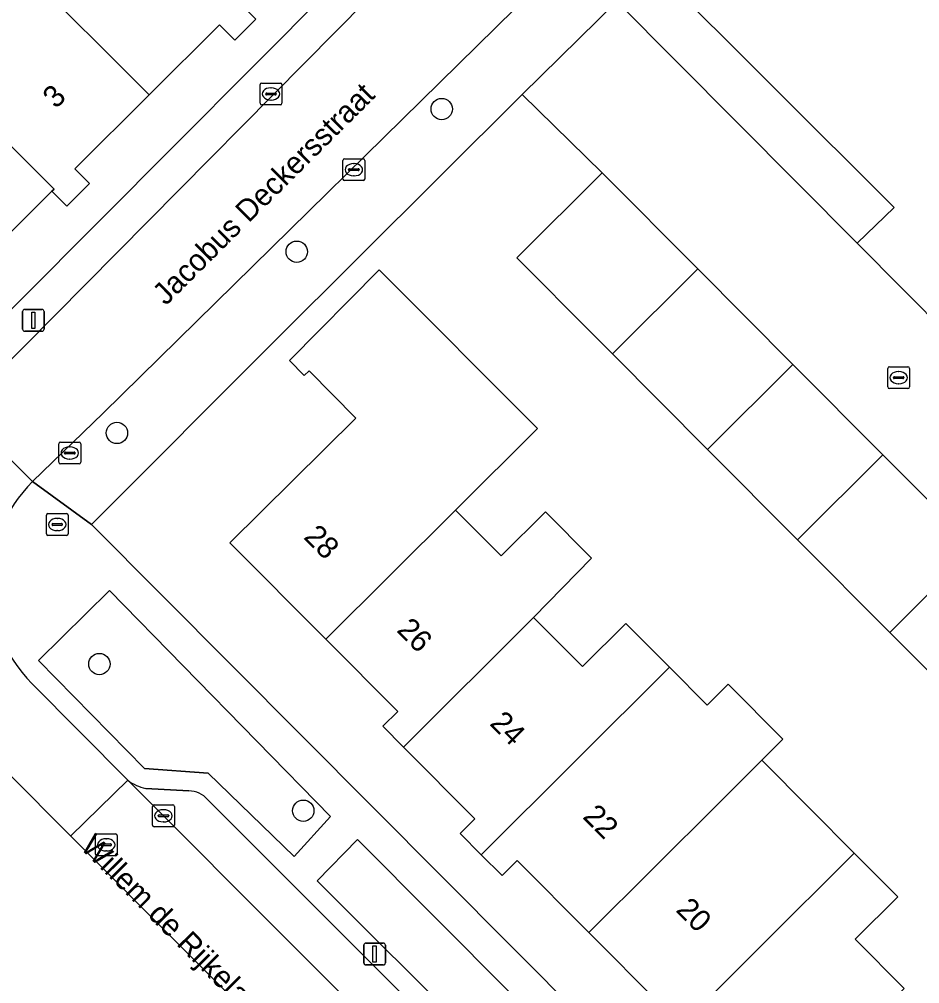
# Model space of a CAD drawing. Extents: x 159960 to 160866, y 382700 to 383354.
# Drawn here: x 160092.2 to 160133.4, y 383078.5 to 383122.64 of the extents above; entities that cross this region are included whole.
import ezdxf

# ---------------------------------------------------------------- set-up
doc = ezdxf.new("R2010")
doc.units = 0
for name, color, linetype in [('IMGEO_Boom', 7, 'Continuous'), ('IMGEO_Brandkraan', 7, 'Continuous'), ('IMGEO_Erf', 7, 'Continuous'), ('IMGEO_Groenvoorziening', 7, 'Continuous'), ('IMGEO_Haag', 7, 'Continuous'), ('IMGEO_Kolk', 7, 'Continuous'), ('IMGEO_Lichtmast', 7, 'Continuous'), ('IMGEO_Muur', 7, 'Continuous'), ('IMGEO_Openbare_ruimte_label', 7, 'Continuous'), ('IMGEO_Pand', 7, 'Continuous'), ('IMGEO_Pand_nummerreeks', 7, 'Continuous'), ('IMGEO_Parkeervlak_open', 7, 'Continuous'), ('IMGEO_Rijbaan_lokaal_open', 7, 'Continuous'), ('IMGEO_Rioolput', 7, 'Continuous'), ('IMGEO_Voetpad_open', 7, 'Continuous')]:
    doc.layers.add(name, color=color, linetype=linetype)

msp = doc.modelspace()

# ---------------------------------------------------------------- linework, layer by layer
at = {"layer": 'IMGEO_Boom'}
for centre in [(160111.527, 383118.528), (160104.893, 383111.999), (160096.664, 383103.707), (160095.859, 383093.125), (160105.189, 383086.412)]:
    msp.add_circle(centre, 0.489, dxfattribs=at)
at = {"layer": 'IMGEO_Brandkraan'}
for p, q in [((160093.433, 383099.088), (160093.433, 383099.94)), ((160093.508, 383100.014), (160094.36, 383100.014)), ((160093.921, 383099.794), (160093.946, 383099.794)), ((160094.434, 383099.94), (160094.434, 383099.088)), ((160093.692, 383099.508), (160093.692, 383099.52)), ((160094.13, 383099.471), (160093.732, 383099.471)), ((160093.735, 383099.557), (160094.133, 383099.557)), ((160094.176, 383099.52), (160094.176, 383099.508)), ((160094.36, 383099.014), (160093.508, 383099.014)), ((160093.944, 383099.234), (160093.919, 383099.234))]:
    msp.add_line(p, q, dxfattribs=at)
for points in [[(160093.433, 383099.088), (160093.433, 383099.94)], [(160093.508, 383100.014), (160094.36, 383100.014)], [(160094.434, 383099.94), (160094.434, 383099.088)], [(160094.36, 383099.014), (160093.508, 383099.014)]]:
    msp.add_lwpolyline(points, dxfattribs=at)
for centre, radius, start, end in [((160093.51, 383099.938), 0.0765, 91.552, 178.448), ((160093.51, 383099.938), 0.0765, 91.552, 178.448), ((160094.358, 383099.938), 0.0765, 1.552, 88.448), ((160094.358, 383099.938), 0.0765, 1.552, 88.448), ((160093.732, 383099.517), 0.0403, 85.8775, 175.7526), ((160093.729, 383099.507), 0.0366, 178.938, 274.7102), ((160094.133, 383099.514), 0.043, 264.8664, 352.4533), ((160094.137, 383099.519), 0.0386, 1.7309, 96.639), ((160093.51, 383099.09), 0.0765, 181.552, 268.448), ((160093.51, 383099.09), 0.0765, 181.552, 268.448), ((160094.358, 383099.09), 0.0765, 271.552, 358.448), ((160094.358, 383099.09), 0.0765, 271.552, 358.448)]:
    msp.add_arc(centre, radius, start, end, dxfattribs=at)
for centre, major_axis, ratio, start_param, end_param in [((160093.92, 383099.514), (-0.387, 0.002), 0.722429, 4.712389, 7.853982), ((160093.945, 383099.514), (-0.39, 0.002), 0.717154, 1.570796, 4.712389)]:
    msp.add_ellipse(centre, major_axis=major_axis, ratio=ratio, start_param=start_param, end_param=end_param, dxfattribs=at)
at = {"layer": 'IMGEO_Erf'}
for points in [[(160088.71, 383106.25), (160113.509, 383131.154), (160110.154, 383134.627), (160134.789, 383159.249), (160175.896, 383118.003), (160179.441, 383121.518), (160198.785, 383102.122), (160205.52, 383108.839), (160215.701, 383118.994)], [(160103.025, 383122.64), (160102.064, 383121.683), (160101.358, 383122.393), (160098.138, 383119.187), (160094.732, 383115.796), (160095.408, 383115.117), (160094.371, 383114.085), (160093.687, 383114.772), (160089.418, 383110.522)], [(160161.701, 383064.759), (160157.428, 383069.051), (160153.195, 383073.304), (160148.962, 383077.556), (160146.819, 383075.414), (160142.543, 383079.711), (160144.69, 383081.848), (160140.497, 383086.061), (160136.264, 383090.313), (160132.031, 383094.566), (160127.798, 383098.819), (160123.693, 383102.943), (160119.333, 383107.323), (160118.485, 383108.175), (160114.958, 383111.719), (160118.86, 383115.611), (160115.203, 383119.19), (160103.912, 383107.955), (160095.492, 383099.518), (160150.103, 383044.635)], [(160121.535, 383077.548), (160118.256, 383080.842), (160114.977, 383084.136), (160114.283, 383083.445), (160113.329, 383084.403), (160112.364, 383085.372), (160113.038, 383086.043), (160109.769, 383089.327), (160108.823, 383090.278), (160109.511, 383090.963), (160106.224, 383094.264), (160101.833, 383098.676), (160107.597, 383104.387), (160105.453, 383106.554), (160105.224, 383106.335), (160104.563, 383107.027), (160108.664, 383111.176), (160115.901, 383103.906), (160112.152, 383100.17), (160114.241, 383098.075), (160116.27, 383100.093), (160118.384, 383097.969), (160115.728, 383095.264), (160117.972, 383093.009), (160119.952, 383094.979), (160121.94, 383092.982), (160123.664, 383091.25), (160124.624, 383092.205), (160127.131, 383089.686), (160126.169, 383088.727), (160128.396, 383086.489), (160130.402, 383084.474), (160132.395, 383082.472), (160130.443, 383080.529), (160132.684, 383078.277)]]:
    msp.add_lwpolyline(points, dxfattribs=at)
msp.add_lwpolyline([(160132.258, 383125.439), (160128.73, 383128.982), (160128.578, 383129.13), (160123.673, 383124.255), (160122.019, 383125.916), (160121.192, 383125.06), (160132.226, 383114.023), (160130.533, 383112.391), (160136.839, 383106.041), (160144.249, 383113.399)], close=True, dxfattribs=at)
at = {"layer": 'IMGEO_Groenvoorziening'}
for points in [[(160104.78, 383084.315), (160106.437, 383086.147), (160096.32, 383096.487), (160093.081, 383093.285), (160097.929, 383088.348), (160100.839, 383088.141)], [(160112.877, 383076.179), (160114.736, 383078.004), (160107.667, 383085.094), (160105.831, 383083.201)]]:
    msp.add_lwpolyline(points, close=True, dxfattribs=at)
at = {"layer": 'IMGEO_Haag'}
msp.add_lwpolyline([(160112.877, 383076.179), (160114.736, 383078.004), (160107.667, 383085.094), (160105.831, 383083.201)], close=True, dxfattribs=at)
at = {"layer": 'IMGEO_Kolk'}
for p, q in [((160103.288, 383119.722), (160104.14, 383119.722)), ((160103.213, 383118.796), (160103.213, 383119.648)), ((160103.472, 383119.216), (160103.472, 383119.228)), ((160103.515, 383119.265), (160103.913, 383119.265)), ((160103.701, 383119.502), (160103.726, 383119.502)), ((160103.956, 383119.228), (160103.956, 383119.216)), ((160104.214, 383119.648), (160104.214, 383118.796)), ((160103.91, 383119.179), (160103.512, 383119.179)), ((160103.724, 383118.942), (160103.699, 383118.942)), ((160104.14, 383118.722), (160103.288, 383118.722)), ((160107.004, 383115.328), (160107.004, 383116.18)), ((160107.079, 383116.254), (160107.931, 383116.254)), ((160108.005, 383116.18), (160108.005, 383115.328)), ((160107.263, 383115.748), (160107.263, 383115.76)), ((160107.701, 383115.711), (160107.303, 383115.711)), ((160107.306, 383115.797), (160107.704, 383115.797)), ((160107.492, 383116.034), (160107.517, 383116.034)), ((160107.747, 383115.76), (160107.747, 383115.748)), ((160107.931, 383115.254), (160107.079, 383115.254)), ((160107.515, 383115.474), (160107.49, 383115.474)), ((160131.933, 383105.81), (160131.933, 383106.662)), ((160132.008, 383106.736), (160132.86, 383106.736)), ((160132.421, 383106.516), (160132.446, 383106.516)), ((160132.934, 383106.662), (160132.934, 383105.81)), ((160132.192, 383106.23), (160132.192, 383106.242)), ((160132.63, 383106.193), (160132.232, 383106.193)), ((160132.235, 383106.279), (160132.633, 383106.279)), ((160132.676, 383106.242), (160132.676, 383106.23)), ((160132.86, 383105.736), (160132.008, 383105.736)), ((160132.444, 383105.956), (160132.419, 383105.956)), ((160094.004, 383102.361), (160094.004, 383103.213)), ((160094.079, 383103.287), (160094.931, 383103.287)), ((160094.492, 383103.067), (160094.517, 383103.067)), ((160095.005, 383103.213), (160095.005, 383102.361)), ((160094.263, 383102.781), (160094.263, 383102.793)), ((160094.701, 383102.744), (160094.303, 383102.744)), ((160094.306, 383102.83), (160094.704, 383102.83)), ((160094.515, 383102.507), (160094.49, 383102.507)), ((160094.747, 383102.793), (160094.747, 383102.781)), ((160094.931, 383102.287), (160094.079, 383102.287)), ((160098.289, 383085.757), (160098.289, 383086.609)), ((160098.364, 383086.683), (160099.216, 383086.683)), ((160099.29, 383086.609), (160099.29, 383085.757)), ((160098.548, 383086.177), (160098.548, 383086.189)), ((160098.986, 383086.14), (160098.588, 383086.14)), ((160098.591, 383086.226), (160098.989, 383086.226)), ((160098.777, 383086.463), (160098.802, 383086.463)), ((160099.032, 383086.189), (160099.032, 383086.177)), ((160099.216, 383085.683), (160098.364, 383085.683)), ((160098.8, 383085.903), (160098.775, 383085.903))]:
    msp.add_line(p, q, dxfattribs=at)
for points in [[(160103.288, 383119.722), (160104.14, 383119.722)], [(160103.213, 383118.796), (160103.213, 383119.648)], [(160104.214, 383119.648), (160104.214, 383118.796)], [(160104.14, 383118.722), (160103.288, 383118.722)], [(160107.004, 383115.328), (160107.004, 383116.18)], [(160107.079, 383116.254), (160107.931, 383116.254)], [(160108.005, 383116.18), (160108.005, 383115.328)], [(160107.931, 383115.254), (160107.079, 383115.254)], [(160131.933, 383105.81), (160131.933, 383106.662)], [(160132.008, 383106.736), (160132.86, 383106.736)], [(160132.934, 383106.662), (160132.934, 383105.81)], [(160132.86, 383105.736), (160132.008, 383105.736)], [(160094.004, 383102.361), (160094.004, 383103.213)], [(160094.079, 383103.287), (160094.931, 383103.287)], [(160095.005, 383103.213), (160095.005, 383102.361)], [(160094.931, 383102.287), (160094.079, 383102.287)], [(160098.289, 383085.757), (160098.289, 383086.609)], [(160098.364, 383086.683), (160099.216, 383086.683)], [(160099.29, 383086.609), (160099.29, 383085.757)], [(160099.216, 383085.683), (160098.364, 383085.683)]]:
    msp.add_lwpolyline(points, dxfattribs=at)
for centre, radius, start, end in [((160103.29, 383119.646), 0.0765, 91.552, 178.448), ((160103.29, 383119.646), 0.0765, 91.552, 178.448), ((160104.138, 383119.646), 0.0765, 1.552, 88.448), ((160104.138, 383119.646), 0.0765, 1.552, 88.448), ((160103.512, 383119.225), 0.0403, 85.8775, 175.7526), ((160103.509, 383119.215), 0.0366, 178.938, 274.7102), ((160103.913, 383119.222), 0.043, 264.8664, 352.4533), ((160103.917, 383119.227), 0.0386, 1.7309, 96.639), ((160103.29, 383118.798), 0.0765, 181.552, 268.448), ((160103.29, 383118.798), 0.0765, 181.552, 268.448), ((160104.138, 383118.798), 0.0765, 271.552, 358.448), ((160104.138, 383118.798), 0.0765, 271.552, 358.448), ((160107.081, 383116.178), 0.0765, 91.552, 178.448), ((160107.081, 383116.178), 0.0765, 91.552, 178.448), ((160107.929, 383116.178), 0.0765, 1.552, 88.448), ((160107.929, 383116.178), 0.0765, 1.552, 88.448), ((160107.303, 383115.757), 0.0403, 85.8775, 175.7526), ((160107.3, 383115.747), 0.0366, 178.938, 274.7102), ((160107.704, 383115.754), 0.043, 264.8664, 352.4533), ((160107.708, 383115.759), 0.0386, 1.7309, 96.639), ((160107.081, 383115.33), 0.0765, 181.552, 268.448), ((160107.081, 383115.33), 0.0765, 181.552, 268.448), ((160107.929, 383115.33), 0.0765, 271.552, 358.448), ((160107.929, 383115.33), 0.0765, 271.552, 358.448), ((160132.01, 383106.66), 0.0765, 91.552, 178.448), ((160132.01, 383106.66), 0.0765, 91.552, 178.448), ((160132.858, 383106.66), 0.0765, 1.552, 88.448), ((160132.858, 383106.66), 0.0765, 1.552, 88.448), ((160132.232, 383106.239), 0.0403, 85.8775, 175.7526), ((160132.229, 383106.229), 0.0366, 178.938, 274.7102), ((160132.633, 383106.236), 0.043, 264.8664, 352.4533), ((160132.637, 383106.241), 0.0386, 1.7309, 96.639), ((160132.01, 383105.812), 0.0765, 181.552, 268.448), ((160132.01, 383105.812), 0.0765, 181.552, 268.448), ((160132.858, 383105.812), 0.0765, 271.552, 358.448), ((160132.858, 383105.812), 0.0765, 271.552, 358.448), ((160094.081, 383103.211), 0.0765, 91.552, 178.448), ((160094.081, 383103.211), 0.0765, 91.552, 178.448), ((160094.929, 383103.211), 0.0765, 1.552, 88.448), ((160094.929, 383103.211), 0.0765, 1.552, 88.448), ((160094.303, 383102.79), 0.0403, 85.8775, 175.7526), ((160094.3, 383102.78), 0.0366, 178.938, 274.7102), ((160094.704, 383102.787), 0.043, 264.8664, 352.4533), ((160094.708, 383102.792), 0.0386, 1.7309, 96.639), ((160094.081, 383102.363), 0.0765, 181.552, 268.448), ((160094.081, 383102.363), 0.0765, 181.552, 268.448), ((160094.929, 383102.363), 0.0765, 271.552, 358.448), ((160094.929, 383102.363), 0.0765, 271.552, 358.448), ((160098.366, 383086.607), 0.0765, 91.552, 178.448), ((160098.366, 383086.607), 0.0765, 91.552, 178.448), ((160099.214, 383086.607), 0.0765, 1.552, 88.448), ((160099.214, 383086.607), 0.0765, 1.552, 88.448), ((160098.588, 383086.186), 0.0403, 85.8775, 175.7526), ((160098.585, 383086.176), 0.0366, 178.938, 274.7102), ((160098.989, 383086.183), 0.043, 264.8664, 352.4533), ((160098.993, 383086.188), 0.0386, 1.7309, 96.639), ((160098.366, 383085.759), 0.0765, 181.552, 268.448), ((160098.366, 383085.759), 0.0765, 181.552, 268.448), ((160099.214, 383085.759), 0.0765, 271.552, 358.448), ((160099.214, 383085.759), 0.0765, 271.552, 358.448)]:
    msp.add_arc(centre, radius, start, end, dxfattribs=at)
for centre, major_axis, ratio, start_param, end_param in [((160103.7, 383119.222), (-0.387, 0.002), 0.722429, 4.712389, 7.853982), ((160103.725, 383119.222), (-0.39, 0.002), 0.717154, 1.570796, 4.712389), ((160107.491, 383115.754), (-0.387, 0.002), 0.722429, 4.712389, 7.853982), ((160107.516, 383115.754), (-0.39, 0.002), 0.717154, 1.570796, 4.712389), ((160132.42, 383106.236), (-0.387, 0.002), 0.722429, 4.712389, 7.853982), ((160132.445, 383106.236), (-0.39, 0.002), 0.717154, 1.570796, 4.712389), ((160094.491, 383102.787), (-0.387, 0.002), 0.722429, 4.712389, 7.853982), ((160094.516, 383102.787), (-0.39, 0.002), 0.717154, 1.570796, 4.712389), ((160098.776, 383086.183), (-0.387, 0.002), 0.722429, 4.712389, 7.853982), ((160098.801, 383086.183), (-0.39, 0.002), 0.717154, 1.570796, 4.712389)]:
    msp.add_ellipse(centre, major_axis=major_axis, ratio=ratio, start_param=start_param, end_param=end_param, dxfattribs=at)
at = {"layer": 'IMGEO_Lichtmast'}
for p, q in [((160092.343, 383108.458), (160092.343, 383109.258)), ((160092.343, 383109.258), (160092.343, 383108.458)), ((160092.443, 383109.358), (160093.233, 383109.358)), ((160093.233, 383109.358), (160092.443, 383109.358)), ((160093.333, 383109.258), (160093.333, 383108.458)), ((160093.333, 383108.458), (160093.333, 383109.258)), ((160093.233, 383108.358), (160092.443, 383108.358)), ((160092.443, 383108.358), (160093.233, 383108.358)), ((160107.958, 383079.454), (160107.958, 383080.254)), ((160107.958, 383080.254), (160107.958, 383079.454)), ((160108.058, 383080.354), (160108.848, 383080.354)), ((160108.848, 383080.354), (160108.058, 383080.354)), ((160108.948, 383080.254), (160108.948, 383079.454)), ((160108.948, 383079.454), (160108.948, 383080.254)), ((160108.848, 383079.354), (160108.058, 383079.354)), ((160108.058, 383079.354), (160108.848, 383079.354))]:
    msp.add_line(p, q, dxfattribs=at)
for points in [[(160092.763, 383109.233), (160092.913, 383109.233), (160092.913, 383108.483), (160092.763, 383108.483), (160092.763, 383109.233)], [(160108.378, 383080.229), (160108.528, 383080.229), (160108.528, 383079.479), (160108.378, 383079.479), (160108.378, 383080.229)]]:
    msp.add_lwpolyline(points, dxfattribs=at)
for centre, start, end in [((160092.443, 383109.258), 90, 180), ((160092.443, 383109.258), 90, 180), ((160093.233, 383109.258), 0, 90), ((160093.233, 383109.258), 360, 90), ((160092.443, 383108.458), 180, 270), ((160092.443, 383108.458), 180, 270), ((160093.233, 383108.458), 270, 0), ((160093.233, 383108.458), 270, 0), ((160108.058, 383080.254), 90, 180), ((160108.058, 383080.254), 90, 180), ((160108.848, 383080.254), 0, 90), ((160108.848, 383080.254), 360, 90), ((160108.058, 383079.454), 180, 270), ((160108.058, 383079.454), 180, 270), ((160108.848, 383079.454), 270, 0), ((160108.848, 383079.454), 270, 0)]:
    msp.add_arc(centre, 0.1, start, end, dxfattribs=at)
at = {"layer": 'IMGEO_Muur'}
for points in [[(160115.203, 383119.19), (160103.912, 383107.955)], [(160118.86, 383115.611), (160115.203, 383119.19)]]:
    msp.add_lwpolyline(points, dxfattribs=at)
at = {"layer": 'IMGEO_Pand'}
for points in [[(160094.366, 383131.225), (160092.378, 383129.246), (160094.484, 383127.131), (160092.333, 383124.989), (160098.138, 383119.187), (160101.358, 383122.393), (160102.064, 383121.683), (160103.025, 383122.64)], [(160092.333, 383124.989), (160090.066, 383122.732), (160087.979, 383124.827), (160085.889, 383122.747), (160087.834, 383120.793), (160087.937, 383120.691), (160093.786, 383114.871), (160093.687, 383114.772), (160094.371, 383114.085), (160095.408, 383115.117), (160094.732, 383115.796), (160098.138, 383119.187)], [(160121.192, 383125.06), (160119.53, 383123.45), (160130.533, 383112.391), (160132.226, 383114.023)], [(160087.937, 383120.691), (160085.808, 383118.572), (160083.761, 383120.628), (160081.549, 383118.426), (160089.418, 383110.522), (160093.687, 383114.772), (160093.786, 383114.871)], [(160123.237, 383111.213), (160118.86, 383115.611), (160114.958, 383111.719), (160118.485, 383108.175), (160119.333, 383107.323)], [(160106.224, 383094.264), (160112.152, 383100.17), (160115.901, 383103.906), (160108.664, 383111.176), (160104.563, 383107.027), (160105.224, 383106.335), (160105.453, 383106.554), (160107.597, 383104.387), (160101.833, 383098.676)], [(160123.237, 383111.213), (160119.333, 383107.323), (160123.693, 383102.943), (160127.598, 383106.832)], [(160127.798, 383098.819), (160131.702, 383102.709), (160127.598, 383106.832), (160123.693, 383102.943)], [(160132.031, 383094.566), (160135.936, 383098.456), (160131.702, 383102.709), (160127.798, 383098.819)], [(160106.224, 383094.264), (160109.511, 383090.963), (160108.823, 383090.278), (160109.769, 383089.327), (160115.728, 383095.264), (160118.384, 383097.969), (160116.27, 383100.093), (160114.241, 383098.075), (160112.152, 383100.17)], [(160132.031, 383094.566), (160136.264, 383090.313), (160140.169, 383094.203), (160135.936, 383098.456)], [(160113.329, 383084.403), (160121.94, 383092.982), (160119.952, 383094.979), (160117.972, 383093.009), (160115.728, 383095.264), (160109.769, 383089.327), (160113.038, 383086.043), (160112.364, 383085.372)], [(160126.169, 383088.727), (160127.131, 383089.686), (160124.624, 383092.205), (160123.664, 383091.25), (160121.94, 383092.982), (160113.329, 383084.403), (160114.283, 383083.445), (160114.977, 383084.136), (160118.256, 383080.842), (160124.202, 383086.767)], [(160130.402, 383084.474), (160128.396, 383086.489), (160126.169, 383088.727), (160124.202, 383086.767), (160118.256, 383080.842), (160121.535, 383077.548), (160120.865, 383076.882), (160121.818, 383075.924)], [(160126.712, 383072.328), (160132.684, 383078.277), (160130.443, 383080.529), (160132.395, 383082.472), (160130.402, 383084.474), (160121.818, 383075.924), (160122.758, 383074.98), (160123.418, 383075.637)]]:
    msp.add_lwpolyline(points, close=True, dxfattribs=at)
at = {"layer": 'IMGEO_Parkeervlak_open'}
for points in [[(160097.166, 383087.811), (160144.059, 383040.805)], [(160099.948, 383087.318), (160097.981, 383087.436)], [(160143.082, 383044.623), (160142.851, 383044.854), (160100.82, 383086.919)]]:
    msp.add_lwpolyline(points, dxfattribs=at)
for centre, radius, start, end in [((160098.336, 383089.28), 1.877, 231.469, 259.1146), ((160099.969, 383086.211), 1.107, 39.7518, 91.0735)]:
    msp.add_arc(centre, radius, start, end, dxfattribs=at)
at = {"layer": 'IMGEO_Rijbaan_lokaal_open'}
for points in [[(160113.809, 383129.294), (160089.517, 383104.741), (160092.799, 383101.481), (160096.028, 383104.616), (160117.435, 383125.657)], [(160180.404, 382999.119), (160180.406, 382999.121), (160183.044, 383001.73), (160162.803, 383021.966), (160162.731, 383022.038), (160147.587, 383037.283), (160144.059, 383040.805), (160097.166, 383087.811), (160094.553, 383085.271), (160094.542, 383085.26)]]:
    msp.add_lwpolyline(points, close=True, dxfattribs=at)
for points in [[(160080.261, 383104.702), (160077.733, 383102.149), (160077.721, 383102.136), (160088.778, 383091.043), (160094.542, 383085.26)], [(160092.799, 383101.481), (160089.517, 383104.741), (160089.084, 383104.353)], [(160094.542, 383085.26), (160094.553, 383085.271), (160097.166, 383087.811), (160092.767, 383092.236)]]:
    msp.add_lwpolyline(points, dxfattribs=at)
msp.add_arc((160097.449, 383096.842), 6.568, 135.0707, 224.5326, dxfattribs=at)
at = {"layer": 'IMGEO_Rioolput'}
for p, q in [((160095.675, 383084.426), (160095.675, 383085.278)), ((160095.75, 383085.352), (160096.602, 383085.352)), ((160096.676, 383085.278), (160096.676, 383084.426)), ((160095.934, 383084.846), (160095.934, 383084.858)), ((160096.372, 383084.809), (160095.974, 383084.809)), ((160095.977, 383084.895), (160096.375, 383084.895)), ((160096.163, 383085.132), (160096.188, 383085.132)), ((160096.418, 383084.858), (160096.418, 383084.846)), ((160096.602, 383084.352), (160095.75, 383084.352)), ((160096.186, 383084.572), (160096.161, 383084.572))]:
    msp.add_line(p, q, dxfattribs=at)
for points in [[(160095.675, 383084.426), (160095.675, 383085.278)], [(160095.75, 383085.352), (160096.602, 383085.352)], [(160096.676, 383085.278), (160096.676, 383084.426)], [(160096.602, 383084.352), (160095.75, 383084.352)]]:
    msp.add_lwpolyline(points, dxfattribs=at)
for centre, radius, start, end in [((160095.752, 383085.276), 0.0765, 91.552, 178.448), ((160095.752, 383085.276), 0.0765, 91.552, 178.448), ((160096.6, 383085.276), 0.0765, 1.552, 88.448), ((160096.6, 383085.276), 0.0765, 1.552, 88.448), ((160095.974, 383084.855), 0.0403, 85.8775, 175.7526), ((160095.971, 383084.845), 0.0366, 178.938, 274.7102), ((160096.375, 383084.852), 0.043, 264.8664, 352.4533), ((160096.379, 383084.857), 0.0386, 1.7309, 96.639), ((160095.752, 383084.428), 0.0765, 181.552, 268.448), ((160095.752, 383084.428), 0.0765, 181.552, 268.448), ((160096.6, 383084.428), 0.0765, 271.552, 358.448), ((160096.6, 383084.428), 0.0765, 271.552, 358.448)]:
    msp.add_arc(centre, radius, start, end, dxfattribs=at)
for centre, major_axis, ratio, start_param, end_param in [((160096.162, 383084.852), (-0.387, 0.002), 0.722429, 4.712389, 7.853982), ((160096.187, 383084.852), (-0.39, 0.002), 0.717154, 1.570796, 4.712389)]:
    msp.add_ellipse(centre, major_axis=major_axis, ratio=ratio, start_param=start_param, end_param=end_param, dxfattribs=at)
at = {"layer": 'IMGEO_Voetpad_open'}
for points in [[(160202.687, 383098.112), (160198.785, 383102.122), (160179.441, 383121.518), (160175.896, 383118.003), (160134.789, 383159.249), (160110.154, 383134.627), (160113.509, 383131.154), (160088.71, 383106.25), (160089.517, 383104.741), (160113.809, 383129.294)], [(160134.17, 383142.348), (160119.418, 383127.634), (160117.435, 383125.657), (160096.028, 383104.616), (160092.799, 383101.481), (160095.492, 383099.518), (160103.912, 383107.955), (160115.203, 383119.19), (160119.53, 383123.45), (160121.192, 383125.06), (160122.019, 383125.916), (160123.673, 383124.255), (160128.578, 383129.13)], [(160163.436, 383079.276), (160159.2, 383083.539), (160154.986, 383087.78), (160150.747, 383092.044), (160146.505, 383096.314), (160142.283, 383100.561), (160137.972, 383104.9), (160136.839, 383106.041), (160130.533, 383112.391), (160119.53, 383123.45), (160115.203, 383119.19), (160118.86, 383115.611), (160123.237, 383111.213), (160127.598, 383106.832), (160131.702, 383102.709), (160135.936, 383098.456), (160140.169, 383094.203), (160144.402, 383089.951), (160148.634, 383085.699), (160152.867, 383081.446), (160157.1, 383077.194), (160161.333, 383072.941), (160165.565, 383068.69)], [(160160.879, 383031.671), (160159.644, 383032.889), (160150.167, 383042.403), (160151.257, 383043.497), (160150.129, 383044.609), (160150.103, 383044.635), (160095.492, 383099.518), (160092.799, 383101.481)], [(160092.767, 383092.236), (160097.166, 383087.811)], [(160097.981, 383087.436), (160099.948, 383087.318)], [(160100.82, 383086.919), (160142.851, 383044.854), (160143.509, 383045.501), (160139.767, 383049.223), (160141.6, 383051.055), (160146.734, 383045.97), (160143.511, 383042.733), (160143.531, 383042.252)]]:
    msp.add_lwpolyline(points, dxfattribs=at)
for points in [[(160104.78, 383084.315), (160100.839, 383088.141), (160097.929, 383088.348), (160093.081, 383093.285), (160096.32, 383096.487), (160106.437, 383086.147)], [(160112.877, 383076.179), (160105.831, 383083.201), (160107.667, 383085.094), (160114.736, 383078.004)]]:
    msp.add_lwpolyline(points, close=True, dxfattribs=at)
for centre, radius, start, end in [((160097.449, 383096.842), 6.568, 135.0707, 224.5326), ((160098.336, 383089.28), 1.877, 231.469, 259.1146), ((160099.969, 383086.211), 1.107, 39.7518, 91.0735)]:
    msp.add_arc(centre, radius, start, end, dxfattribs=at)

# ---------------------------------------------------------------- texts
at = {"layer": 'IMGEO_Openbare_ruimte_label'}
for s, rotation, p in [('Jacobus Deckersstraat', 44.919, (160098.899, 383109.505)), ('Willem de Rijkelaan', 314.8379, (160094.951, 383084.715))]:
    msp.add_text(s, height=1, rotation=rotation, dxfattribs=at).set_placement(p)
at = {"layer": 'IMGEO_Pand_nummerreeks'}
for s, rotation, p in [('3', 44.8511, (160093.871, 383118.509)), ('28', 314.9367, (160105.165, 383098.904)), ('26', 314.9367, (160109.422, 383094.639)), ('24', 314.9367, (160113.681, 383090.371)), ('22', 314.9369, (160117.935, 383086.105)), ('20', 314.9369, (160122.199, 383081.832))]:
    msp.add_text(s, height=1, rotation=rotation, dxfattribs=at).set_placement(p)

doc.saveas('drawing.dxf')
